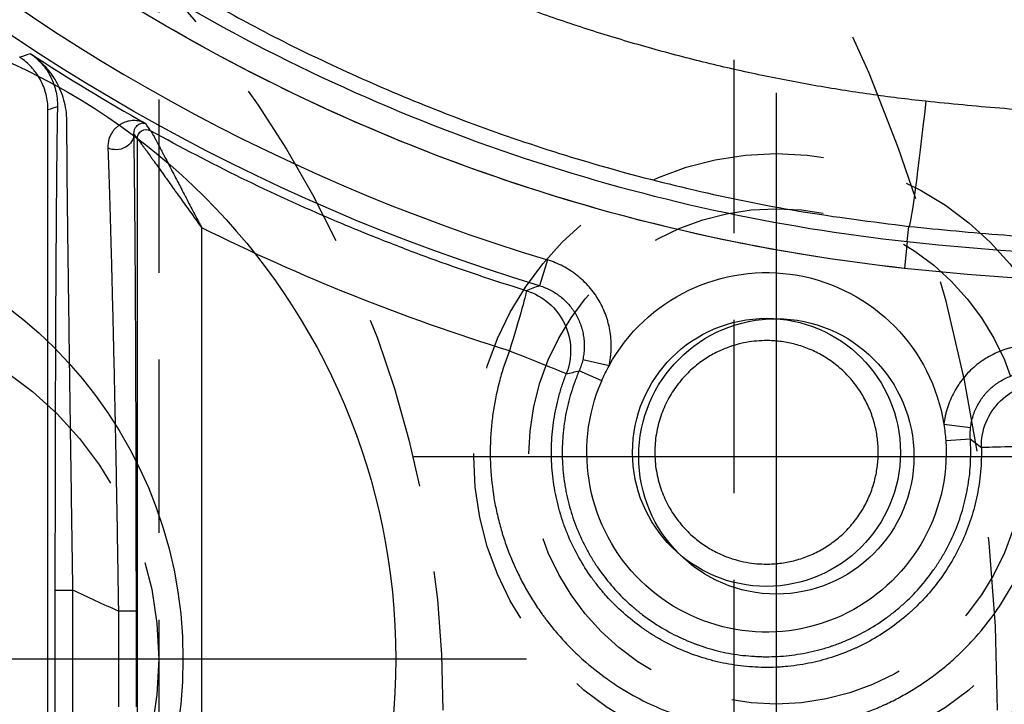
# Model space of a CAD drawing. Extents: x 2651 to 7771, y -1163 to 1075.
# Tile 430 of 490: x 5248 to 5262, y 687 to 697. Entities that reach past the tile are written whole.
import ezdxf

# ---------------------------------------------------------------- set-up
doc = ezdxf.new("R2010")
doc.units = 0
doc.header["$LTSCALE"] = 10
doc.linetypes.add('CENTER', pattern=[2, 1.25, -0.25, 0.25, -0.25])
doc.linetypes.add('HIDDEN', pattern=[0.375, 0.25, -0.125])
doc.layers.get('0').update_dxf_attribs({"linetype": 'CONTINUOUS'})
doc.layers.get('Defpoints').update_dxf_attribs({"linetype": 'CONTINUOUS'})
for name, color, linetype in [('1', 7, 'CONTINUOUS'), ('15', 7, 'CONTINUOUS'), ('97', 7, 'CONTINUOUS'), ('CEN', 1, 'CENTER'), ('COOL', 150, 'HIDDEN'), ('DIM', 3, 'CONTINUOUS'), ('HIDDEN', 6, 'HIDDEN'), ('LAYER_094', 7, 'CONTINUOUS'), ('PART', 7, 'CONTINUOUS'), ('WARNINGS', 7, 'CONTINUOUS')]:
    doc.layers.add(name, color=color, linetype=linetype)
doc.styles.get("Standard").update_dxf_attribs({"font": 'romans.shx'})
doc.dimstyles.new('MM& INCH5', dxfattribs={"dimtxt": 5, "dimasz": 2.5, "dimexe": 1, "dimexo": 0.5, "dimtad": 0, "dimrnd": 1.38778e-17, "dimzin": 9, "dimdsep": 46, "dimtxsty": 'Standard', "dimblk": 'CLOSED', "dimcen": 0, "dimclrd": 3, "dimclre": 3, "dimclrt": 3, "dimazin": 2, "dimtfac": 0.75, "dimtofl": 0, "dimtmove": 0, "dimatfit": 3, "dimfxl": 0, "dimtolj": 1, "dimarcsym": 0})

# ---------------------------------------------------------------- blocks, each defined once
blk = doc.blocks.new('DFSF')
at = {"layer": '1', "color": 7, "linetype": 'Continuous'}
blk.add_line((1247.177, 511.076), (1247.177, 526.911), dxfattribs=at)
at = {"layer": '1', "color": 252, "linetype": 'Continuous'}
for p, q in [((1248.464, 526.496), (1248.464, 511.492)), ((1249.394, 512.778), (1249.394, 525.21)), ((1259.571, 525.012), (1259.595, 525.23)), ((1259.571, 525.012), (1259.529, 524.625)), ((1254.38, 524.747), (1254.268, 524.375)), ((1255.269, 523.221), (1254.89, 523.307)), ((1255.163, 523.005), (1254.838, 523.146)), ((1260.099, 522.377), (1260.485, 522.332)), ((1260.125, 522.143), (1260.481, 522.166)), ((1247.278, 519.986), (1247.278, 518.002)), ((1247.278, 519.986), (1247.537, 519.986)), ((1247.537, 518.002), (1247.537, 519.986)), ((1248.193, 519.684), (1248.193, 518.304)), ((1248.452, 519.684), (1248.193, 519.684)), ((1248.452, 518.304), (1248.452, 519.684))]:
    blk.add_line(p, q, dxfattribs=at)
at = {"layer": '1', "color": 7, "linetype": 'Continuous'}
blk.add_circle((1257.54, 521.973), 1.932, dxfattribs=at)
at = {"layer": '1', "color": 252, "linetype": 'Continuous'}
for centre, radius, start, end in [((1262.44, 551.472), 27.914, 201.8464, 253.2169), ((1263.706, 563.151), 38.363, 263.8121, 306.4003), ((1262.44, 551.472), 26.615, 239.4794, 263.8121), ((1262.44, 551.472), 28.371, 236.8489, 240.7711)]:
    blk.add_arc(centre, radius, start, end, dxfattribs=at)
at = {"layer": '1', "color": 252, "linetype": 'Continuous', "extrusion": (0, 0, -1)}
for centre, radius, start, end in [((-1262.44, 551.472), 28.303, 286.7831, 338.1536), ((-1263.706, 563.151), 38.752, 233.5997, 276.1879), ((-1262.44, 551.472), 27.004, 276.1879, 300.5206), ((-1262.44, 551.472), 34.835, 294.1416, 295.3291)]:
    blk.add_arc(centre, radius, start, end, dxfattribs=at)
at = {"layer": '1', "color": 110, "linetype": 'Continuous', "extrusion": (0, 0, -1)}
for centre, radius, start, end in [((-1263.706, 563.151), 38.752, 233.5997, 276.1879), ((-1262.44, 551.472), 27.004, 276.1879, 305.3704)]:
    blk.add_arc(centre, radius, start, end, dxfattribs=at)
at = {"layer": '1', "color": 7, "linetype": 'Continuous', "extrusion": (0, 0, -1)}
for start, end in [(28.783, 171.0316), (23.4621, 28.783), (176.2471, 23.4621), (171.0316, 176.2471)]:
    blk.add_arc((-1257.54, 521.973), 2.591, start, end, dxfattribs=at)
at = {"layer": '1', "color": 252, "linetype": 'Continuous', "extrusion": (0, 0, -1)}
for centre, major_axis, ratio, start_param, end_param in [((1259.79, 527.033), (0.196, 1.803), 0.026024, 1.567966, 3.128498), ((1226.737, 551.487), (45.764, -0.01), 0.600117, 1.104326, 1.107656), ((1248.593, 526.496), (-0.107, -0.073), 0.99988, 0.597706, 2.674603), ((1248.594, 526.495), (-0.076, -0.105), 0.998393, 0.942086, 3.018091), ((1248.158, 526.565), (0.259, 0.004), 0.884561, 0.01871, 2.055694), ((1348.82, 551.09), (108.524, -0.556), 0.603313, 2.748044, 2.749179), ((1262.458, 551.472), (29.332, 0), 1, 1.869288, 2.032389), ((1253.809, 523.437), (-0.267, -0.867), 0.02502, 3.148576, 4.704691), ((1253.809, 523.437), (-0.308, 0.853), 0.999933, 0.64524, 2.290912), ((1253.809, 523.437), (-0.844, 0.331), 0.009559, 1.595169, 3.132866), ((1261.546, 522.063), (-0.651, -0.631), 0.999918, 0.748015, 2.393572), ((1261.546, 522.063), (0.907, 0.02), 0.00058, 1.544623, 3.132866)]:
    blk.add_ellipse(centre, major_axis=major_axis, ratio=ratio, start_param=start_param, end_param=end_param, dxfattribs=at)
at = {"layer": '1', "color": 252, "linetype": 'Continuous'}
for points, weights in [([(1284.673, 533.438), (1277.367, 528.298), (1268.718, 526.067), (1259.838, 527.033)], [1, 0.957088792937, 0.957088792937, 1]), ([(1259.838, 527.033), (1256.569, 527.388), (1253.435, 528.384), (1250.561, 529.98)], [1, 0.986804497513, 0.986804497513, 1])]:
    blk.add_rational_spline(points, weights, degree=3, dxfattribs=at)
for points, knots in [([(1259.595, 525.23), (1260.05, 525.185), (1260.961, 525.096), (1262.333, 525.024), (1264.725, 524.979), (1268.034, 525.171), (1272.093, 525.867), (1275.748, 526.892), (1278.989, 528.143), (1281.817, 529.532), (1284.259, 530.962), (1285.709, 531.992), (1286.39, 532.475)], [0, 0, 0, 0, 0.048349, 0.096698, 0.145048, 0.301095, 0.445844, 0.579291, 0.701434, 0.812268, 0.911791, 1, 1, 1, 1]), ([(1249.15, 528.67), (1249.488, 528.478), (1250.182, 528.085), (1251.284, 527.542), (1252.466, 527.024), (1253.731, 526.543), (1255.08, 526.11), (1256.512, 525.738), (1258.023, 525.429), (1259.064, 525.297), (1259.595, 525.23)], [0, 0, 0, 0, 0.105146, 0.215965, 0.332456, 0.454619, 0.582455, 0.715964, 0.855145, 1, 1, 1, 1]), ([(1247.313, 526.952), (1247.312, 526.912), (1247.311, 526.849), (1247.31, 526.783), (1247.309, 526.738), (1247.309, 526.715), (1247.307, 526.598), (1247.306, 526.499), (1247.304, 526.291), (1247.302, 526.182), (1247.3, 525.953), (1247.298, 525.715), (1247.296, 525.457), (1247.295, 525.29), (1247.294, 525.24), (1247.294, 525.189), (1247.294, 525.154), (1247.293, 525.137), (1247.293, 525.051), (1247.292, 524.981), (1247.291, 524.769), (1247.29, 524.625), (1247.288, 524.331), (1247.287, 524.032), (1247.285, 523.565), (1247.283, 523.243), (1247.283, 522.998), (1247.282, 522.894), (1247.282, 522.79), (1247.282, 522.748), (1247.282, 522.727), (1247.282, 522.664), (1247.281, 522.454), (1247.28, 522.074), (1247.279, 521.56), (1247.278, 521.041), (1247.278, 520.517), (1247.278, 520.163), (1247.278, 519.986)], [0, 0, 0, 0, 0.03125, 0.046875, 0.046875, 0.0625, 0.0625, 0.125, 0.125, 0.1875, 0.1875, 0.25, 0.3125, 0.3125, 0.328125, 0.335937, 0.335937, 0.34375, 0.34375, 0.375, 0.375, 0.4375, 0.4375, 0.5, 0.5625, 0.625, 0.625, 0.65625, 0.664062, 0.664062, 0.671875, 0.671875, 0.6875, 0.75, 0.8125, 0.875, 0.9375, 1, 1, 1, 1]), ([(1248.452, 519.684), (1248.452, 519.858), (1248.452, 520.033), (1248.451, 520.294), (1248.451, 520.403), (1248.451, 520.511), (1248.451, 520.555), (1248.451, 520.576), (1248.451, 520.641), (1248.451, 520.858), (1248.45, 521.243), (1248.449, 521.749), (1248.448, 522.245), (1248.447, 522.57), (1248.446, 522.812), (1248.446, 522.932), (1248.445, 523.052), (1248.445, 523.111), (1248.445, 523.131), (1248.445, 523.17), (1248.444, 523.348), (1248.443, 523.675), (1248.44, 524.119), (1248.438, 524.402), (1248.437, 524.679), (1248.436, 524.815), (1248.434, 524.979), (1248.434, 525.012), (1248.434, 525.077), (1248.433, 525.11), (1248.433, 525.206), (1248.432, 525.268), (1248.431, 525.453), (1248.428, 525.689), (1248.426, 525.906), (1248.424, 526.112), (1248.422, 526.21), (1248.42, 526.396), (1248.418, 526.483), (1248.417, 526.565)], [0, 0, 0, 0, 0.0625, 0.0625, 0.09375, 0.101562, 0.101562, 0.109375, 0.109375, 0.125, 0.1875, 0.25, 0.3125, 0.375, 0.375, 0.40625, 0.421875, 0.421875, 0.429688, 0.429688, 0.4375, 0.5, 0.5625, 0.625, 0.625, 0.6875, 0.6875, 0.703125, 0.703125, 0.71875, 0.71875, 0.75, 0.75, 0.8125, 0.875, 0.875, 0.9375, 0.9375, 1, 1, 1, 1]), ([(1255.269, 523.221), (1255.278, 523.26), (1255.285, 523.3), (1255.293, 523.36), (1255.295, 523.38), (1255.298, 523.411), (1255.298, 523.421), (1255.299, 523.441), (1255.302, 523.492), (1255.301, 523.583), (1255.288, 523.704), (1255.272, 523.783), (1255.26, 523.832), (1255.257, 523.842), (1255.251, 523.862), (1255.243, 523.891), (1255.221, 523.959), (1255.183, 524.052), (1255.145, 524.124), (1255.115, 524.176), (1255.099, 524.202), (1255.082, 524.228), (1255.071, 524.245), (1255.065, 524.253), (1255.035, 524.294), (1254.985, 524.358), (1254.901, 524.445), (1254.84, 524.498), (1254.8, 524.53), (1254.792, 524.536), (1254.776, 524.548), (1254.768, 524.554), (1254.743, 524.572), (1254.692, 524.607), (1254.605, 524.657), (1254.495, 524.708), (1254.419, 524.735), (1254.38, 524.747)], [0, 0, 0, 0, 0.0625, 0.0625, 0.09375, 0.09375, 0.109375, 0.109375, 0.125, 0.1875, 0.25, 0.3125, 0.3125, 0.328125, 0.328125, 0.34375, 0.375, 0.4375, 0.5, 0.5, 0.53125, 0.546875, 0.546875, 0.5625, 0.5625, 0.625, 0.6875, 0.75, 0.75, 0.765625, 0.765625, 0.78125, 0.78125, 0.8125, 0.875, 0.9375, 1, 1, 1, 1]), ([(1261.459, 523.519), (1261.418, 523.521), (1261.336, 523.522), (1261.215, 523.511), (1261.135, 523.497), (1261.075, 523.483), (1261.055, 523.478), (1261.026, 523.47), (1261.016, 523.467), (1260.996, 523.461), (1260.947, 523.445), (1260.862, 523.412), (1260.753, 523.358), (1260.684, 523.315), (1260.641, 523.286), (1260.633, 523.28), (1260.616, 523.268), (1260.592, 523.25), (1260.536, 523.205), (1260.461, 523.136), (1260.407, 523.076), (1260.369, 523.028), (1260.356, 523.012), (1260.338, 522.987), (1260.332, 522.979), (1260.32, 522.962), (1260.291, 522.92), (1260.244, 522.841), (1260.191, 522.732), (1260.163, 522.655), (1260.147, 522.606), (1260.144, 522.597), (1260.139, 522.577), (1260.136, 522.567), (1260.128, 522.537), (1260.114, 522.478), (1260.104, 522.417), (1260.099, 522.377)], [0, 0, 0, 0, 0.0625, 0.125, 0.1875, 0.1875, 0.21875, 0.21875, 0.234375, 0.234375, 0.25, 0.3125, 0.375, 0.4375, 0.4375, 0.453125, 0.453125, 0.46875, 0.5, 0.5625, 0.625, 0.625, 0.65625, 0.65625, 0.671875, 0.671875, 0.6875, 0.75, 0.8125, 0.875, 0.875, 0.890625, 0.890625, 0.90625, 0.90625, 0.9375, 1, 1, 1, 1]), ([(1253.832, 523.437), (1253.805, 523.367), (1253.755, 523.228), (1253.712, 523.086), (1253.655, 522.873), (1253.625, 522.729), (1253.591, 522.511), (1253.573, 522.365), (1253.562, 522.217), (1253.558, 522.124), (1253.558, 522.105), (1253.557, 522.068), (1253.555, 522.012), (1253.555, 521.883), (1253.56, 521.772), (1253.575, 521.552), (1253.593, 521.406), (1253.632, 521.189), (1253.663, 521.044), (1253.701, 520.901), (1253.727, 520.812), (1253.733, 520.794), (1253.744, 520.759), (1253.761, 520.706), (1253.803, 520.583), (1253.87, 520.411), (1253.962, 520.21), (1254.064, 520.015), (1254.177, 519.825), (1254.26, 519.702), (1254.314, 519.627), (1254.325, 519.612), (1254.347, 519.582), (1254.358, 519.567), (1254.392, 519.522), (1254.461, 519.435), (1254.58, 519.294), (1254.732, 519.134), (1254.946, 518.932), (1255.119, 518.794), (1255.255, 518.697), (1255.27, 518.686), (1255.301, 518.665), (1255.316, 518.655), (1255.362, 518.624), (1255.456, 518.563), (1255.551, 518.506), (1255.744, 518.399), (1255.877, 518.335), (1256.08, 518.249), (1256.217, 518.196), (1256.358, 518.15), (1256.464, 518.119), (1256.5, 518.109), (1256.554, 518.095), (1256.572, 518.09), (1256.608, 518.081), (1256.699, 518.059), (1256.861, 518.025), (1257.08, 517.993), (1257.299, 517.972), (1257.52, 517.964), (1257.667, 517.966), (1257.778, 517.971), (1257.816, 517.973), (1257.871, 517.977), (1257.89, 517.979), (1257.927, 517.982), (1258.019, 517.991), (1258.185, 518.012), (1258.402, 518.052), (1258.544, 518.087), (1258.757, 518.145), (1258.897, 518.191), (1259.069, 518.259), (1259.103, 518.273), (1259.155, 518.295), (1259.172, 518.302), (1259.206, 518.318), (1259.291, 518.356), (1259.44, 518.43), (1259.632, 518.538), (1259.756, 518.618), (1259.878, 518.7), (1259.997, 518.786), (1260.112, 518.879), (1260.196, 518.951), (1260.238, 518.988), (1260.279, 519.026), (1260.306, 519.051), (1260.32, 519.064), (1260.387, 519.128), (1260.543, 519.286), (1260.685, 519.455), (1260.817, 519.632), (1260.902, 519.752), (1260.98, 519.877), (1261.036, 519.973), (1261.064, 520.021), (1261.09, 520.07), (1261.108, 520.103), (1261.117, 520.119), (1261.159, 520.202), (1261.191, 520.269), (1261.252, 520.404), (1261.308, 520.54), (1261.381, 520.748), (1261.443, 520.96), (1261.476, 521.104), (1261.506, 521.248), (1261.519, 521.321), (1261.532, 521.414), (1261.535, 521.432), (1261.539, 521.469), (1261.546, 521.524), (1261.56, 521.654), (1261.571, 521.839), (1261.572, 521.988), (1261.57, 522.063)], [0, 0, 0, 0, 0.015625, 0.03125, 0.03125, 0.0625, 0.0625, 0.078125, 0.09375, 0.09375, 0.097656, 0.097656, 0.101563, 0.109375, 0.125, 0.125, 0.15625, 0.15625, 0.171875, 0.1875, 0.1875, 0.191406, 0.191406, 0.195313, 0.203125, 0.21875, 0.234375, 0.25, 0.265625, 0.28125, 0.28125, 0.285156, 0.285156, 0.289063, 0.289063, 0.296875, 0.3125, 0.328125, 0.34375, 0.375, 0.375, 0.378906, 0.378906, 0.382813, 0.382813, 0.390625, 0.40625, 0.40625, 0.4375, 0.4375, 0.453125, 0.46875, 0.46875, 0.476563, 0.476563, 0.480469, 0.480469, 0.484375, 0.5, 0.515625, 0.53125, 0.546875, 0.5625, 0.5625, 0.570313, 0.570313, 0.574219, 0.574219, 0.578125, 0.59375, 0.609375, 0.625, 0.625, 0.65625, 0.65625, 0.664062, 0.664062, 0.667969, 0.667969, 0.671875, 0.6875, 0.703125, 0.71875, 0.71875, 0.734375, 0.75, 0.75, 0.757812, 0.761719, 0.761719, 0.765625, 0.765625, 0.78125, 0.8125, 0.8125, 0.828125, 0.84375, 0.84375, 0.851562, 0.855469, 0.855469, 0.859375, 0.859375, 0.875, 0.875, 0.890625, 0.90625, 0.921875, 0.9375, 0.9375, 0.953125, 0.953125, 0.957031, 0.957031, 0.960938, 0.96875, 0.984375, 1, 1, 1, 1])]:
    blk.add_open_spline(points, degree=3, knots=knots, dxfattribs=at)
for points in [[(1246.925, 527.719), (1246.873, 527.702), (1246.821, 527.685), (1246.768, 527.669)], [(1248.656, 526.609), (1248.633, 526.644), (1248.61, 526.678), (1248.586, 526.713)], [(1254.268, 524.375), (1254.203, 524.351), (1254.139, 524.327), (1254.075, 524.303)], [(1254.653, 523.106), (1254.714, 523.12), (1254.775, 523.133), (1254.838, 523.146)], [(1260.481, 522.166), (1260.535, 522.125), (1260.588, 522.084), (1260.64, 522.042)]]:
    blk.add_open_spline(points, degree=3, dxfattribs=at)
at = {"layer": '1', "color": 7, "linetype": 'Continuous'}
for points, knots in [([(1247.177, 526.911), (1247.177, 526.949), (1247.172, 527.024), (1247.158, 527.097), (1247.145, 527.151), (1247.139, 527.169), (1247.131, 527.196), (1247.128, 527.205), (1247.122, 527.222), (1247.105, 527.267), (1247.07, 527.343), (1247.031, 527.406), (1247.004, 527.444), (1246.998, 527.452), (1246.987, 527.466), (1246.981, 527.474), (1246.963, 527.496), (1246.951, 527.51), (1246.913, 527.551), (1246.86, 527.603), (1246.8, 527.648), (1246.768, 527.669)], [0, 0, 0, 0, 0.125, 0.25, 0.25, 0.3125, 0.3125, 0.34375, 0.34375, 0.375, 0.5, 0.625, 0.625, 0.65625, 0.65625, 0.6875, 0.6875, 0.75, 0.75, 0.875, 1, 1, 1, 1]), ([(1246.924, 527.72), (1246.927, 527.717), (1246.931, 527.714), (1246.935, 527.712), (1246.939, 527.709), (1246.95, 527.701), (1246.974, 527.683), (1246.994, 527.666), (1247.034, 527.631), (1247.059, 527.607), (1247.088, 527.574), (1247.094, 527.567), (1247.106, 527.554), (1247.122, 527.533), (1247.138, 527.512), (1247.169, 527.468), (1247.207, 527.406), (1247.238, 527.339), (1247.265, 527.269), (1247.277, 527.232), (1247.295, 527.157), (1247.303, 527.118), (1247.312, 527.037), (1247.314, 526.995), (1247.313, 526.952)], [0, 0, 0, 0, 0.007813, 0.007813, 0.015625, 0.03125, 0.0625, 0.125, 0.125, 0.25, 0.25, 0.28125, 0.28125, 0.3125, 0.375, 0.375, 0.5, 0.625, 0.625, 0.75, 0.75, 0.875, 0.875, 1, 1, 1, 1]), ([(1247.449, 526.749), (1247.449, 526.803), (1247.445, 526.855), (1247.43, 526.956), (1247.42, 527.005), (1247.394, 527.099), (1247.378, 527.145), (1247.341, 527.233), (1247.32, 527.276), (1247.274, 527.358), (1247.248, 527.397), (1247.207, 527.453), (1247.186, 527.48), (1247.163, 527.506), (1247.148, 527.524), (1247.14, 527.532), (1247.101, 527.574), (1247.068, 527.606), (1247.016, 527.651), (1246.99, 527.672), (1246.958, 527.696), (1246.941, 527.707), (1246.934, 527.713), (1246.925, 527.719)], [0, 0, 0, 0, 0.125, 0.125, 0.25, 0.25, 0.375, 0.375, 0.5, 0.5, 0.625, 0.625, 0.6875, 0.71875, 0.71875, 0.75, 0.75, 0.875, 0.875, 0.9375, 0.96875, 0.984375, 1, 1, 1, 1]), ([(1247.537, 519.986), (1247.534, 520.158), (1247.529, 520.5), (1247.521, 521.007), (1247.514, 521.51), (1247.506, 522.007), (1247.502, 522.335), (1247.499, 522.539), (1247.498, 522.579), (1247.497, 522.64), (1247.497, 522.661), (1247.496, 522.701), (1247.495, 522.802), (1247.494, 522.902), (1247.49, 523.14), (1247.486, 523.453), (1247.48, 523.905), (1247.476, 524.196), (1247.472, 524.482), (1247.47, 524.622), (1247.468, 524.827), (1247.467, 524.895), (1247.465, 524.996), (1247.465, 525.029), (1247.464, 525.095), (1247.462, 525.259), (1247.459, 525.542), (1247.456, 525.774), (1247.454, 525.997), (1247.453, 526.104), (1247.452, 526.307), (1247.451, 526.403), (1247.45, 526.517), (1247.45, 526.54), (1247.45, 526.584), (1247.449, 526.649), (1247.449, 526.71), (1247.449, 526.749)], [0, 0, 0, 0, 0.0625, 0.125, 0.1875, 0.25, 0.3125, 0.3125, 0.328125, 0.328125, 0.335937, 0.335937, 0.34375, 0.375, 0.375, 0.4375, 0.5, 0.5625, 0.5625, 0.625, 0.625, 0.65625, 0.65625, 0.671875, 0.671875, 0.6875, 0.75, 0.8125, 0.8125, 0.875, 0.875, 0.9375, 0.9375, 0.953125, 0.953125, 0.96875, 1, 1, 1, 1]), ([(1248.586, 526.713), (1248.565, 526.723), (1248.544, 526.732), (1248.525, 526.738), (1248.499, 526.745), (1248.486, 526.748), (1248.46, 526.752), (1248.446, 526.754), (1248.405, 526.756), (1248.378, 526.754), (1248.322, 526.744), (1248.294, 526.736), (1248.253, 526.718), (1248.226, 526.705), (1248.2, 526.687), (1248.174, 526.667), (1248.162, 526.656), (1248.138, 526.632), (1248.127, 526.619), (1248.11, 526.597), (1248.105, 526.589), (1248.095, 526.573), (1248.09, 526.565), (1248.076, 526.539), (1248.068, 526.521), (1248.054, 526.481), (1248.049, 526.459), (1248.043, 526.424), (1248.042, 526.412), (1248.04, 526.387), (1248.04, 526.374), (1248.041, 526.36)], [0, 0, 0, 0, 0.0625, 0.125, 0.125, 0.1875, 0.1875, 0.25, 0.25, 0.375, 0.375, 0.5, 0.5, 0.5625, 0.625, 0.625, 0.6875, 0.6875, 0.75, 0.75, 0.78125, 0.78125, 0.8125, 0.8125, 0.875, 0.875, 0.9375, 0.9375, 0.96875, 0.96875, 1, 1, 1, 1]), ([(1248.417, 526.565), (1248.417, 526.57), (1248.417, 526.58), (1248.418, 526.589), (1248.42, 526.602), (1248.421, 526.61), (1248.426, 526.625), (1248.428, 526.632), (1248.434, 526.645), (1248.437, 526.651), (1248.448, 526.667), (1248.455, 526.676), (1248.472, 526.692), (1248.48, 526.698), (1248.497, 526.708), (1248.506, 526.712), (1248.523, 526.718), (1248.531, 526.72), (1248.544, 526.721), (1248.548, 526.721), (1248.556, 526.72), (1248.56, 526.72), (1248.568, 526.719), (1248.572, 526.718), (1248.577, 526.716), (1248.581, 526.715), (1248.586, 526.713)], [0, 0, 0, 0, 0.03125, 0.0625, 0.0625, 0.125, 0.125, 0.1875, 0.1875, 0.25, 0.25, 0.375, 0.375, 0.5, 0.5, 0.625, 0.625, 0.75, 0.75, 0.8125, 0.8125, 0.875, 0.875, 0.9375, 0.9375, 1, 1, 1, 1]), ([(1254.075, 524.303), (1253.605, 524.448), (1253.139, 524.605), (1252.561, 524.816), (1252.446, 524.859), (1252.216, 524.947), (1251.872, 525.08), (1251.531, 525.22), (1250.853, 525.508), (1249.959, 525.916), (1249.088, 526.37), (1248.657, 526.609)], [0, 0, 0, 0, 0.25, 0.25, 0.3125, 0.3125, 0.375, 0.5, 0.5, 0.75, 1, 1, 1, 1]), ([(1248.657, 526.608), (1248.66, 526.605), (1248.663, 526.601), (1248.665, 526.597), (1248.67, 526.59), (1248.672, 526.586), (1248.675, 526.581), (1248.677, 526.577), (1248.683, 526.568), (1248.691, 526.552), (1248.706, 526.525), (1248.718, 526.504), (1248.725, 526.491), (1248.727, 526.487), (1248.73, 526.481), (1248.734, 526.473), (1248.745, 526.452), (1248.755, 526.433), (1248.776, 526.394), (1248.79, 526.367), (1248.813, 526.324), (1248.821, 526.309), (1248.832, 526.287), (1248.836, 526.279), (1248.844, 526.264), (1248.864, 526.226), (1248.885, 526.186), (1248.918, 526.122), (1248.935, 526.09), (1248.969, 526.024), (1248.987, 525.99), (1249.022, 525.922), (1249.04, 525.888), (1249.067, 525.835), (1249.077, 525.818), (1249.095, 525.783), (1249.122, 525.73), (1249.168, 525.641), (1249.224, 525.535), (1249.281, 525.427), (1249.318, 525.355), (1249.347, 525.3), (1249.356, 525.282), (1249.375, 525.246), (1249.385, 525.228), (1249.394, 525.21)], [0, 0, 0, 0, 0.03125, 0.0625, 0.0625, 0.078125, 0.078125, 0.09375, 0.09375, 0.125, 0.15625, 0.1875, 0.1875, 0.195313, 0.195313, 0.203125, 0.21875, 0.25, 0.25, 0.3125, 0.3125, 0.34375, 0.34375, 0.359375, 0.359375, 0.375, 0.4375, 0.4375, 0.5, 0.5, 0.5625, 0.5625, 0.625, 0.625, 0.65625, 0.65625, 0.6875, 0.75, 0.8125, 0.875, 0.9375, 0.9375, 0.96875, 0.96875, 1, 1, 1, 1]), ([(1248.465, 526.495), (1248.469, 526.492), (1248.472, 526.488), (1248.475, 526.485), (1248.48, 526.478), (1248.483, 526.475), (1248.486, 526.47), (1248.489, 526.466), (1248.496, 526.457), (1248.507, 526.443), (1248.526, 526.418), (1248.54, 526.399), (1248.549, 526.386), (1248.552, 526.383), (1248.555, 526.378), (1248.561, 526.37), (1248.575, 526.351), (1248.587, 526.334), (1248.613, 526.298), (1248.631, 526.273), (1248.66, 526.233), (1248.67, 526.219), (1248.684, 526.199), (1248.689, 526.192), (1248.699, 526.178), (1248.725, 526.143), (1248.751, 526.106), (1248.793, 526.048), (1248.814, 526.018), (1248.858, 525.957), (1248.88, 525.926), (1248.924, 525.864), (1248.947, 525.832), (1248.981, 525.784), (1248.993, 525.768), (1249.016, 525.735), (1249.051, 525.687), (1249.109, 525.606), (1249.18, 525.508), (1249.227, 525.442), (1249.275, 525.376), (1249.298, 525.343), (1249.346, 525.276), (1249.37, 525.243), (1249.394, 525.21)], [0, 0, 0, 0, 0.03125, 0.0625, 0.0625, 0.078125, 0.078125, 0.09375, 0.09375, 0.125, 0.15625, 0.1875, 0.1875, 0.195313, 0.195313, 0.203125, 0.21875, 0.25, 0.25, 0.3125, 0.3125, 0.34375, 0.34375, 0.359375, 0.359375, 0.375, 0.4375, 0.4375, 0.5, 0.5, 0.5625, 0.5625, 0.625, 0.625, 0.65625, 0.65625, 0.6875, 0.75, 0.8125, 0.875, 0.875, 0.9375, 0.9375, 1, 1, 1, 1]), ([(1248.041, 526.36), (1248.044, 526.28), (1248.047, 526.195), (1248.053, 526.014), (1248.056, 525.918), (1248.063, 525.717), (1248.069, 525.506), (1248.076, 525.276), (1248.081, 525.096), (1248.083, 525.035), (1248.085, 524.942), (1248.086, 524.91), (1248.088, 524.847), (1248.092, 524.688), (1248.097, 524.523), (1248.103, 524.255), (1248.11, 523.979), (1248.12, 523.549), (1248.127, 523.25), (1248.131, 523.078), (1248.131, 523.059), (1248.132, 523.021), (1248.132, 523.002), (1248.134, 522.944), (1248.136, 522.828), (1248.139, 522.712), (1248.143, 522.478), (1248.15, 522.163), (1248.159, 521.682), (1248.168, 521.193), (1248.174, 520.862), (1248.177, 520.653), (1248.178, 520.611), (1248.179, 520.548), (1248.179, 520.527), (1248.18, 520.485), (1248.182, 520.38), (1248.184, 520.232), (1248.186, 520.106), (1248.187, 520.021), (1248.188, 519.979), (1248.19, 519.853), (1248.191, 519.768), (1248.193, 519.684)], [0, 0, 0, 0, 0.0625, 0.0625, 0.125, 0.125, 0.1875, 0.25, 0.25, 0.28125, 0.28125, 0.296875, 0.296875, 0.3125, 0.375, 0.375, 0.4375, 0.5, 0.5625, 0.5625, 0.570312, 0.570312, 0.578125, 0.578125, 0.59375, 0.625, 0.625, 0.6875, 0.75, 0.8125, 0.875, 0.875, 0.890625, 0.890625, 0.898438, 0.898438, 0.90625, 0.9375, 0.953125, 0.953125, 0.96875, 0.96875, 1, 1, 1, 1]), ([(1254.268, 524.375), (1254.295, 524.367), (1254.348, 524.348), (1254.425, 524.312), (1254.474, 524.284), (1254.51, 524.261), (1254.522, 524.253), (1254.539, 524.24), (1254.545, 524.236), (1254.556, 524.227), (1254.585, 524.206), (1254.633, 524.164), (1254.691, 524.103), (1254.726, 524.058), (1254.747, 524.029), (1254.751, 524.023), (1254.759, 524.011), (1254.771, 523.994), (1254.797, 523.951), (1254.83, 523.889), (1254.851, 523.836), (1254.865, 523.796), (1254.872, 523.776), (1254.878, 523.755), (1254.882, 523.742), (1254.883, 523.735), (1254.892, 523.7), (1254.903, 523.645), (1254.912, 523.56), (1254.913, 523.504), (1254.912, 523.468), (1254.911, 523.461), (1254.911, 523.447), (1254.91, 523.44), (1254.908, 523.418), (1254.904, 523.376), (1254.896, 523.334), (1254.89, 523.307)], [0, 0, 0, 0, 0.0625, 0.125, 0.1875, 0.1875, 0.21875, 0.21875, 0.234375, 0.234375, 0.25, 0.3125, 0.375, 0.4375, 0.4375, 0.453125, 0.453125, 0.46875, 0.5, 0.5625, 0.625, 0.625, 0.65625, 0.671875, 0.671875, 0.6875, 0.6875, 0.75, 0.8125, 0.875, 0.875, 0.890625, 0.890625, 0.90625, 0.90625, 0.9375, 1, 1, 1, 1]), ([(1260.64, 522.042), (1260.642, 521.927), (1260.639, 521.812), (1260.626, 521.669), (1260.621, 521.626), (1260.616, 521.583), (1260.612, 521.555), (1260.61, 521.54), (1260.6, 521.469), (1260.59, 521.413), (1260.556, 521.244), (1260.498, 521.024), (1260.417, 520.811), (1260.347, 520.655), (1260.322, 520.603), (1260.289, 520.539), (1260.282, 520.526), (1260.269, 520.501), (1260.248, 520.463), (1260.227, 520.426), (1260.154, 520.302), (1260.091, 520.208), (1259.955, 520.025), (1259.882, 519.938), (1259.765, 519.813), (1259.725, 519.772), (1259.673, 519.722), (1259.662, 519.713), (1259.641, 519.693), (1259.609, 519.664), (1259.577, 519.635), (1259.468, 519.542), (1259.378, 519.473), (1259.19, 519.345), (1259.092, 519.287), (1258.941, 519.206), (1258.89, 519.181), (1258.824, 519.151), (1258.811, 519.145), (1258.785, 519.133), (1258.772, 519.128), (1258.732, 519.111), (1258.599, 519.056), (1258.464, 519.011), (1258.245, 518.951), (1258.134, 518.928), (1257.965, 518.901), (1257.908, 518.894), (1257.836, 518.886), (1257.822, 518.885), (1257.793, 518.883), (1257.779, 518.881), (1257.736, 518.878), (1257.707, 518.877), (1257.564, 518.87), (1257.336, 518.873), (1257.11, 518.9), (1256.942, 518.93), (1256.886, 518.941), (1256.802, 518.961), (1256.774, 518.968), (1256.719, 518.983), (1256.691, 518.991), (1256.553, 519.031), (1256.446, 519.069), (1256.236, 519.157), (1256.134, 519.207), (1255.984, 519.29), (1255.935, 519.319), (1255.862, 519.365), (1255.838, 519.381), (1255.802, 519.405), (1255.79, 519.413), (1255.767, 519.429), (1255.661, 519.503), (1255.56, 519.583), (1255.391, 519.735), (1255.31, 519.815), (1255.196, 519.942), (1255.159, 519.986), (1255.105, 520.053), (1255.087, 520.075), (1255.061, 520.11), (1255.052, 520.121), (1255.035, 520.144), (1254.959, 520.249), (1254.89, 520.358), (1254.779, 520.556), (1254.729, 520.658), (1254.662, 520.815), (1254.641, 520.869), (1254.612, 520.949), (1254.598, 520.99), (1254.585, 521.031), (1254.576, 521.059), (1254.572, 521.073), (1254.535, 521.197), (1254.509, 521.308), (1254.468, 521.532), (1254.454, 521.645), (1254.442, 521.815), (1254.44, 521.872), (1254.438, 521.958), (1254.438, 522.001), (1254.439, 522.044), (1254.44, 522.073), (1254.441, 522.087), (1254.446, 522.217), (1254.457, 522.331), (1254.492, 522.556), (1254.515, 522.668), (1254.56, 522.834), (1254.576, 522.889), (1254.599, 522.957), (1254.603, 522.971), (1254.613, 522.998), (1254.617, 523.011), (1254.632, 523.052), (1254.642, 523.079), (1254.653, 523.106)], [0, 0, 0, 0, 0.03125, 0.03125, 0.039062, 0.042969, 0.042969, 0.046875, 0.046875, 0.0625, 0.0625, 0.09375, 0.125, 0.125, 0.140625, 0.140625, 0.144531, 0.144531, 0.148437, 0.15625, 0.15625, 0.1875, 0.1875, 0.21875, 0.21875, 0.234375, 0.234375, 0.238281, 0.238281, 0.242187, 0.25, 0.25, 0.28125, 0.28125, 0.3125, 0.3125, 0.328125, 0.328125, 0.332031, 0.332031, 0.335937, 0.335937, 0.34375, 0.375, 0.375, 0.40625, 0.40625, 0.421875, 0.421875, 0.425781, 0.425781, 0.429687, 0.429687, 0.4375, 0.4375, 0.46875, 0.5, 0.5, 0.515625, 0.515625, 0.523437, 0.523437, 0.53125, 0.53125, 0.5625, 0.5625, 0.59375, 0.59375, 0.609375, 0.609375, 0.617187, 0.617187, 0.621094, 0.621094, 0.625, 0.65625, 0.65625, 0.6875, 0.6875, 0.703125, 0.703125, 0.710937, 0.710937, 0.714844, 0.714844, 0.71875, 0.75, 0.75, 0.78125, 0.78125, 0.796875, 0.796875, 0.804687, 0.808594, 0.808594, 0.8125, 0.8125, 0.84375, 0.84375, 0.875, 0.875, 0.890625, 0.890625, 0.898437, 0.902344, 0.902344, 0.90625, 0.90625, 0.9375, 0.9375, 0.96875, 0.96875, 0.984375, 0.984375, 0.988281, 0.988281, 0.992188, 0.992188, 1, 1, 1, 1]), ([(1254.838, 523.146), (1254.815, 523.095), (1254.774, 522.991), (1254.739, 522.886), (1254.69, 522.727), (1254.664, 522.62), (1254.633, 522.456), (1254.625, 522.401), (1254.616, 522.332), (1254.614, 522.318), (1254.611, 522.29), (1254.61, 522.276), (1254.606, 522.234), (1254.603, 522.207), (1254.594, 522.067), (1254.592, 521.957), (1254.602, 521.735), (1254.613, 521.625), (1254.634, 521.488), (1254.641, 521.447), (1254.649, 521.405), (1254.655, 521.378), (1254.669, 521.309), (1254.686, 521.242), (1254.73, 521.081), (1254.766, 520.977), (1254.848, 520.772), (1254.895, 520.671), (1254.961, 520.549), (1254.981, 520.513), (1255.003, 520.477), (1255.017, 520.453), (1255.024, 520.441), (1255.061, 520.381), (1255.091, 520.334), (1255.187, 520.198), (1255.323, 520.024), (1255.478, 519.866), (1255.581, 519.773), (1255.613, 519.745), (1255.645, 519.718), (1255.666, 519.7), (1255.677, 519.691), (1255.731, 519.647), (1255.776, 519.613), (1255.911, 519.516), (1256.004, 519.457), (1256.197, 519.349), (1256.296, 519.3), (1256.424, 519.246), (1256.463, 519.231), (1256.515, 519.211), (1256.542, 519.201), (1256.608, 519.178), (1256.661, 519.161), (1256.82, 519.114), (1256.928, 519.089), (1257.146, 519.051), (1257.256, 519.039), (1257.394, 519.031), (1257.436, 519.029), (1257.478, 519.028), (1257.506, 519.027), (1257.52, 519.027), (1257.59, 519.027), (1257.646, 519.028), (1257.812, 519.037), (1257.922, 519.05), (1258.139, 519.086), (1258.247, 519.111), (1258.381, 519.149), (1258.421, 519.161), (1258.461, 519.174), (1258.487, 519.183), (1258.501, 519.188), (1258.567, 519.211), (1258.619, 519.231), (1258.772, 519.295), (1258.971, 519.391), (1259.159, 519.509), (1259.272, 519.589), (1259.295, 519.606), (1259.339, 519.64), (1259.361, 519.657), (1259.427, 519.709), (1259.469, 519.745), (1259.593, 519.856), (1259.671, 519.935), (1259.817, 520.1), (1259.886, 520.187), (1259.966, 520.301), (1259.982, 520.324), (1260.005, 520.359), (1260.013, 520.37), (1260.028, 520.394), (1260.065, 520.453), (1260.156, 520.609), (1260.227, 520.759), (1260.311, 520.964), (1260.347, 521.068), (1260.384, 521.202), (1260.391, 521.229), (1260.402, 521.27), (1260.405, 521.283), (1260.411, 521.311), (1260.427, 521.379), (1260.44, 521.447), (1260.467, 521.612), (1260.478, 521.722), (1260.486, 521.888), (1260.488, 521.999), (1260.484, 522.11), (1260.481, 522.166)], [0, 0, 0, 0, 0.015625, 0.03125, 0.03125, 0.0625, 0.0625, 0.078125, 0.078125, 0.082031, 0.082031, 0.085937, 0.085937, 0.09375, 0.09375, 0.125, 0.125, 0.15625, 0.15625, 0.164062, 0.167969, 0.167969, 0.171875, 0.1875, 0.1875, 0.21875, 0.21875, 0.25, 0.25, 0.257812, 0.261719, 0.261719, 0.265625, 0.265625, 0.28125, 0.28125, 0.3125, 0.34375, 0.34375, 0.351563, 0.355469, 0.355469, 0.359375, 0.359375, 0.375, 0.375, 0.40625, 0.40625, 0.4375, 0.4375, 0.445312, 0.449219, 0.453125, 0.453125, 0.46875, 0.46875, 0.5, 0.5, 0.53125, 0.53125, 0.539062, 0.542969, 0.542969, 0.546875, 0.546875, 0.5625, 0.5625, 0.59375, 0.59375, 0.625, 0.625, 0.632812, 0.636719, 0.636719, 0.640625, 0.640625, 0.65625, 0.65625, 0.6875, 0.71875, 0.71875, 0.726562, 0.726562, 0.734375, 0.734375, 0.75, 0.75, 0.78125, 0.78125, 0.8125, 0.8125, 0.820312, 0.820312, 0.824219, 0.824219, 0.828125, 0.84375, 0.875, 0.875, 0.90625, 0.90625, 0.914062, 0.914062, 0.917969, 0.917969, 0.921875, 0.9375, 0.9375, 0.96875, 0.96875, 0.984375, 1, 1, 1, 1]), ([(1260.485, 522.332), (1260.488, 522.36), (1260.493, 522.388), (1260.502, 522.43), (1260.505, 522.444), (1260.511, 522.465), (1260.513, 522.471), (1260.517, 522.485), (1260.527, 522.52), (1260.549, 522.58), (1260.586, 522.657), (1260.616, 522.705), (1260.639, 522.741), (1260.648, 522.753), (1260.665, 522.776), (1260.691, 522.81), (1260.739, 522.863), (1260.78, 522.901), (1260.813, 522.929), (1260.83, 522.942), (1260.847, 522.955), (1260.859, 522.964), (1260.865, 522.968), (1260.894, 522.988), (1260.943, 523.018), (1261.019, 523.056), (1261.072, 523.077), (1261.106, 523.088), (1261.113, 523.09), (1261.127, 523.095), (1261.134, 523.097), (1261.154, 523.102), (1261.196, 523.113), (1261.266, 523.126), (1261.351, 523.133), (1261.408, 523.132), (1261.437, 523.131)], [0, 0, 0, 0, 0.0625, 0.0625, 0.09375, 0.09375, 0.109375, 0.109375, 0.125, 0.1875, 0.25, 0.3125, 0.3125, 0.34375, 0.34375, 0.375, 0.4375, 0.5, 0.5, 0.53125, 0.546875, 0.546875, 0.5625, 0.5625, 0.625, 0.6875, 0.75, 0.75, 0.765625, 0.765625, 0.78125, 0.78125, 0.8125, 0.875, 0.9375, 1, 1, 1, 1]), ([(1260.481, 522.166), (1260.48, 522.18), (1260.478, 522.208), (1260.479, 522.235), (1260.48, 522.277), (1260.482, 522.304), (1260.485, 522.332)], [0, 0, 0, 0, 0.25, 0.5, 0.5, 1, 1, 1, 1])]:
    blk.add_open_spline(points, degree=3, knots=knots, dxfattribs=at)
for points in [[(1248.657, 526.609), (1248.657, 526.609), (1248.656, 526.609), (1248.656, 526.609)], [(1248.464, 526.496), (1248.464, 526.496), (1248.464, 526.496), (1248.465, 526.495)], [(1254.89, 523.307), (1254.887, 523.293), (1254.88, 523.265), (1254.868, 523.225), (1254.854, 523.185), (1254.843, 523.159), (1254.838, 523.146)]]:
    blk.add_open_spline(points, degree=3, dxfattribs=at)
blk.add_rational_spline([(1257.54, 523.584), (1254.32, 523.583), (1254.32, 520.364), (1257.54, 520.362)], [1, 0.333638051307, 0.333638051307, 1], degree=3, dxfattribs=at)
blk.add_rational_spline([(1257.54, 520.362), (1258.484, 520.362), (1259.152, 521.029), (1259.152, 521.973), (1259.152, 522.917), (1258.484, 523.585), (1257.54, 523.584)], [1, 0.804630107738, 0.804630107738, 1, 0.804630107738, 0.804630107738, 1], degree=3, knots=[0, 0, 0, 0, 0.5, 0.5, 0.5, 1, 1, 1, 1], dxfattribs=at)
blk = doc.blocks.new('DFS')
at = {"layer": 'CEN'}
for p, q in [((1206.289, 508.881), (1206.289, 498.405)), ((1201.051, 503.643), (1211.527, 503.643))]:
    blk.add_line(p, q, dxfattribs=at)
at = {"layer": 'HIDDEN'}
for radius in [4.365, 3.57]:
    blk.add_circle((1206.289, 503.643), radius, dxfattribs=at)
at = {"layer": 'PART', "color": 110}
blk.add_circle((1206.289, 503.643), 1.985, dxfattribs=at)
blk = doc.blocks.new('*D42')
at = {"layer": 'Defpoints', "color": 0}
for p in [(5335.684, 924.642), (5335.684, 850.322), (5205.684, 387.642)]:
    blk.add_point(p, dxfattribs=at)
at = {"layer": 'DIM', "color": 3, "lineweight": -2}
blk.add_line((5335.684, 850.822), (5335.684, 924.642), dxfattribs=at)
at = {"layer": 'DIM', "color": 3, "insert": (5335.684, 947.648), "char_height": 5, "attachment_point": 5, "rotation": 90}
blk.add_mtext('\\A1;130 [5.118]', dxfattribs=at)
blk = doc.blocks.new('_Closed')
at = {"color": 0, "linetype": 'ByBlock', "lineweight": -2}
for p, q in [((-1, 0.1667), (0, 0)), ((-1, 0.1667), (-1, -0.1667)), ((0, 0), (-1, -0.1667)), ((0, 0), (-1, 0))]:
    blk.add_line(p, q, dxfattribs=at)
blk = doc.blocks.new('*D43')
at = {"layer": 'Defpoints', "color": 0}
for p in [(5402.684, 924.642), (5402.684, 886.162), (5205.684, 387.642)]:
    blk.add_point(p, dxfattribs=at)
at = {"layer": 'DIM', "color": 3, "lineweight": -2}
blk.add_line((5402.684, 886.662), (5402.684, 924.642), dxfattribs=at)
at = {"layer": 'DIM', "color": 3, "insert": (5402.684, 947.648), "char_height": 5, "attachment_point": 5, "rotation": 90}
blk.add_mtext('\\A1;197 [7.756]', dxfattribs=at)
blk = doc.blocks.new('*D44')
at = {"layer": 'Defpoints', "color": 0}
for p in [(5410.684, 924.642), (5405.684, 807.17), (5205.684, 387.642)]:
    blk.add_point(p, dxfattribs=at)
at = {"layer": 'DIM', "color": 3, "lineweight": -2}
for p, q in [((5410.684, 919.642), (5410.684, 924.642)), ((5405.684, 914.642), (5410.684, 919.642)), ((5405.684, 807.67), (5405.684, 914.642))]:
    blk.add_line(p, q, dxfattribs=at)
at = {"layer": 'DIM', "color": 3, "insert": (5410.684, 948.005), "char_height": 5, "attachment_point": 5, "rotation": 90}
blk.add_mtext('\\A1;200 [7.874]', dxfattribs=at)
blk = doc.blocks.new('*D45')
at = {"layer": 'Defpoints', "color": 0}
for p in [(5445.684, 924.642), (5445.684, 912.642), (5205.684, 387.642)]:
    blk.add_point(p, dxfattribs=at)
at = {"layer": 'DIM', "color": 3, "lineweight": -2}
blk.add_line((5445.684, 913.142), (5445.684, 924.642), dxfattribs=at)
at = {"layer": 'DIM', "color": 3, "insert": (5445.684, 948.005), "char_height": 5, "attachment_point": 5, "rotation": 90}
blk.add_mtext('\\A1;240 [9.449]', dxfattribs=at)
blk = doc.blocks.new('*D46')
at = {"layer": 'Defpoints', "color": 0}
for p in [(5480.684, 924.642), (5480.684, 910.642), (5205.684, 387.642)]:
    blk.add_point(p, dxfattribs=at)
at = {"layer": 'DIM', "color": 3, "lineweight": -2}
blk.add_line((5480.684, 911.142), (5480.684, 924.642), dxfattribs=at)
at = {"layer": 'DIM', "color": 3, "insert": (5480.684, 950.386), "char_height": 5, "attachment_point": 5, "rotation": 90}
blk.add_mtext('\\A1;275 [10.827]', dxfattribs=at)
blk = doc.blocks.new('*D51')
at = {"layer": 'Defpoints', "color": 0}
for p in [(5478.684, 912.642), (5493.684, 912.642), (5205.684, 387.642)]:
    blk.add_point(p, dxfattribs=at)
at = {"layer": 'DIM', "color": 3, "lineweight": -2}
blk.add_line((5479.184, 912.642), (5493.684, 912.642), dxfattribs=at)
at = {"layer": 'DIM', "color": 3, "insert": (5519.428, 912.642), "char_height": 5, "attachment_point": 5}
blk.add_mtext('\\A1;525 [20.669]', dxfattribs=at)
blk = doc.blocks.new('*D52')
at = {"layer": 'Defpoints', "color": 0}
for p in [(5507.384, 862.642), (5520.003, 862.642), (5205.684, 387.642)]:
    blk.add_point(p, dxfattribs=at)
at = {"layer": 'DIM', "color": 3, "lineweight": -2}
blk.add_line((5507.884, 862.642), (5520.003, 862.642), dxfattribs=at)
at = {"layer": 'DIM', "color": 3, "insert": (5545.747, 862.642), "char_height": 5, "attachment_point": 5}
blk.add_mtext('\\A1;475 [18.701]', dxfattribs=at)
blk = doc.blocks.new('*D53')
at = {"layer": 'Defpoints', "color": 0}
for p in [(5429.204, 859.642), (5520.003, 854.642), (5205.684, 387.642)]:
    blk.add_point(p, dxfattribs=at)
at = {"layer": 'DIM', "color": 3, "lineweight": -2}
for p, q in [((5429.704, 859.642), (5510.003, 859.642)), ((5510.003, 859.642), (5515.003, 854.642)), ((5515.003, 854.642), (5520.003, 854.642))]:
    blk.add_line(p, q, dxfattribs=at)
at = {"layer": 'DIM', "color": 3, "insert": (5545.747, 854.642), "char_height": 5, "attachment_point": 5}
blk.add_mtext('\\A1;472 [18.583]', dxfattribs=at)
blk = doc.blocks.new('*D54')
at = {"layer": 'Defpoints', "color": 0}
for p in [(5415.212, 797.642), (5500.003, 797.642), (5205.684, 387.642)]:
    blk.add_point(p, dxfattribs=at)
at = {"layer": 'DIM', "color": 3, "lineweight": -2}
blk.add_line((5415.712, 797.642), (5500.003, 797.642), dxfattribs=at)
at = {"layer": 'DIM', "color": 3, "insert": (5525.747, 797.642), "char_height": 5, "attachment_point": 5}
blk.add_mtext('\\A1;410 [16.142]', dxfattribs=at)
blk = doc.blocks.new('*D55')
at = {"layer": 'Defpoints', "color": 0}
for p in [(5358.364, 827.642), (5500.003, 827.642), (5205.684, 387.642)]:
    blk.add_point(p, dxfattribs=at)
at = {"layer": 'DIM', "color": 3, "lineweight": -2}
blk.add_line((5358.864, 827.642), (5500.003, 827.642), dxfattribs=at)
at = {"layer": 'DIM', "color": 3, "insert": (5525.747, 827.642), "char_height": 5, "attachment_point": 5}
blk.add_mtext('\\A1;440 [17.323]', dxfattribs=at)
blk = doc.blocks.new('*D56')
at = {"layer": 'Defpoints', "color": 0}
for p in [(5480.684, 762.642), (5500.003, 762.642), (5205.684, 387.642)]:
    blk.add_point(p, dxfattribs=at)
at = {"layer": 'DIM', "color": 3, "lineweight": -2}
blk.add_line((5481.184, 762.642), (5500.003, 762.642), dxfattribs=at)
at = {"layer": 'DIM', "color": 3, "insert": (5525.747, 762.642), "char_height": 5, "attachment_point": 5}
blk.add_mtext('\\A1;375 [14.764]', dxfattribs=at)
blk = doc.blocks.new('*D57')
at = {"layer": 'Defpoints', "color": 0}
for p in [(5480.685, 719.642), (5500.003, 719.642), (5205.684, 387.642)]:
    blk.add_point(p, dxfattribs=at)
at = {"layer": 'DIM', "color": 3, "lineweight": -2}
blk.add_line((5481.185, 719.642), (5500.003, 719.642), dxfattribs=at)
at = {"layer": 'DIM', "color": 3, "insert": (5525.747, 719.642), "char_height": 5, "attachment_point": 5}
blk.add_mtext('\\A1;332 [13.071]', dxfattribs=at)
blk = doc.blocks.new('*D76')
at = {"layer": 'Defpoints', "color": 0}
for p in [(5325.684, 924.642), (5325.684, 787.642), (5205.684, 387.642)]:
    blk.add_point(p, dxfattribs=at)
at = {"layer": 'DIM', "color": 3, "lineweight": -2}
blk.add_line((5325.684, 788.142), (5325.684, 924.642), dxfattribs=at)
at = {"layer": 'DIM', "color": 3, "insert": (5325.684, 947.648), "char_height": 5, "attachment_point": 5, "rotation": 90}
blk.add_mtext('\\A1;120 [4.724]', dxfattribs=at)
blk = doc.blocks.new('*D78')
at = {"layer": 'Defpoints', "color": 0}
for p in [(5325.684, 787.642), (5500.003, 787.642), (5205.684, 387.642)]:
    blk.add_point(p, dxfattribs=at)
at = {"layer": 'DIM', "color": 3, "lineweight": -2}
blk.add_line((5326.184, 787.642), (5500.003, 787.642), dxfattribs=at)
at = {"layer": 'DIM', "color": 3, "insert": (5525.747, 787.642), "char_height": 5, "attachment_point": 5}
blk.add_mtext('\\A1;400 [15.748]', dxfattribs=at)
blk = doc.blocks.new('*D298')
at = {"layer": 'Defpoints', "color": 0}
for p in [(5315.684, 924.642), (5315.684, 912.642), (5205.684, 387.642)]:
    blk.add_point(p, dxfattribs=at)
at = {"layer": 'DIM', "color": 3, "lineweight": -2}
blk.add_line((5315.684, 913.142), (5315.684, 924.642), dxfattribs=at)
at = {"layer": 'DIM', "color": 3, "insert": (5315.684, 947.648), "char_height": 5, "attachment_point": 5, "rotation": 90}
blk.add_mtext('\\A1;110 [4.331]', dxfattribs=at)
blk = doc.blocks.new('A$C069B29F4')
at = {"layer": '15', "color": 254, "linetype": 'HIDDEN'}
blk.add_arc((32.5, 299.261), 23.6, 0, 90, dxfattribs=at)
at = {"layer": '15', "color": 254, "linetype": 'HIDDEN', "extrusion": (0, 0, -1)}
blk.add_arc((-32.5, 299.261), 15.6, 90, 180, dxfattribs=at)
at = {"layer": '97', "color": 2, "linetype": 'HIDDEN'}
blk.add_line((52.3, 294.889), (52.3, 384.3), dxfattribs=at)

msp = doc.modelspace()

# ---------------------------------------------------------------- linework, layer by layer
at = {"layer": 'COOL'}
msp.add_lwpolyline([(5249.684, 725.709), (5249.684, 651.642), (5246.684, 649.91), (5243.684, 651.642), (5243.684, 725.709)], dxfattribs=at)
at = {"layer": 'COOL', "linetype": 'Continuous'}
for radius in [9.42, 6.35]:
    msp.add_circle((5243.684, 687.642), radius, dxfattribs=at)
at = {"layer": 'LAYER_094', "color": 6, "linetype": 'HIDDEN'}
msp.add_circle((5244.684, 687.642), 5, dxfattribs=at)
at = {"layer": 'WARNINGS', "color": 1, "linetype": 'CENTER'}
msp.add_line((5254.988, 687.642), (5232.38, 687.642), dxfattribs=at)

# ---------------------------------------------------------------- block references
at = {"layer": 'DIM'}
for name, p in [('A$C069B29F4', (5205.684, 387.642)), ('DFSF', (4000.91, 168.648)), ('DFS', (4052.303, 186.92)), ('DFS', (4059.669, 181.408))]:
    msp.add_blockref(name, p, dxfattribs=at)

# ---------------------------------------------------------------- dimensions: what is measured, and where the dimension line sits
for feature_location, offset, dtype, picture, middle in [((5480.684, 910.642), (0, 14), 1, '*D46', (5480.684, 950.386)), ((5405.684, 807.17), (5, 117.472), 1, '*D44', (5410.684, 948.005)), ((5445.684, 912.642), (0, 12), 1, '*D45', (5445.684, 948.005)), ((5335.684, 850.322), (0, 74.32), 1, '*D42', (5335.684, 947.648)), ((5402.684, 886.162), (0, 38.48), 1, '*D43', (5402.684, 947.648)), ((5325.684, 787.642), (0, 137), 1, '*D76', (5325.684, 947.648)), ((5315.684, 912.642), (0, 12), 1, '*D298', (5315.684, 947.648)), ((5478.684, 912.642), (15, 0), 0, '*D51', (5519.428, 912.642)), ((5507.384, 862.642), (12.619, 0), 0, '*D52', (5545.747, 862.642)), ((5429.204, 859.642), (90.799, -5), 0, '*D53', (5545.747, 854.642)), ((5358.364, 827.642), (141.639, 0), 0, '*D55', (5525.747, 827.642)), ((5415.212, 797.642), (84.791, 0), 0, '*D54', (5525.747, 797.642)), ((5325.684, 787.642), (174.319, 0), 0, '*D78', (5525.747, 787.642)), ((5480.684, 762.642), (19.319, 0), 0, '*D56', (5525.747, 762.642)), ((5480.685, 719.642), (19.319, 0), 0, '*D57', (5525.747, 719.642))]:
    dim = msp.add_ordinate_dim(feature_location=feature_location, offset=offset, dtype=dtype, origin=(5205.684, 387.642), dimstyle='MM& INCH5', dxfattribs=at)
    dim.commit()
    dim.dimension.update_dxf_attribs({"geometry": picture, "text_midpoint": middle})

doc.saveas('drawing.dxf')
